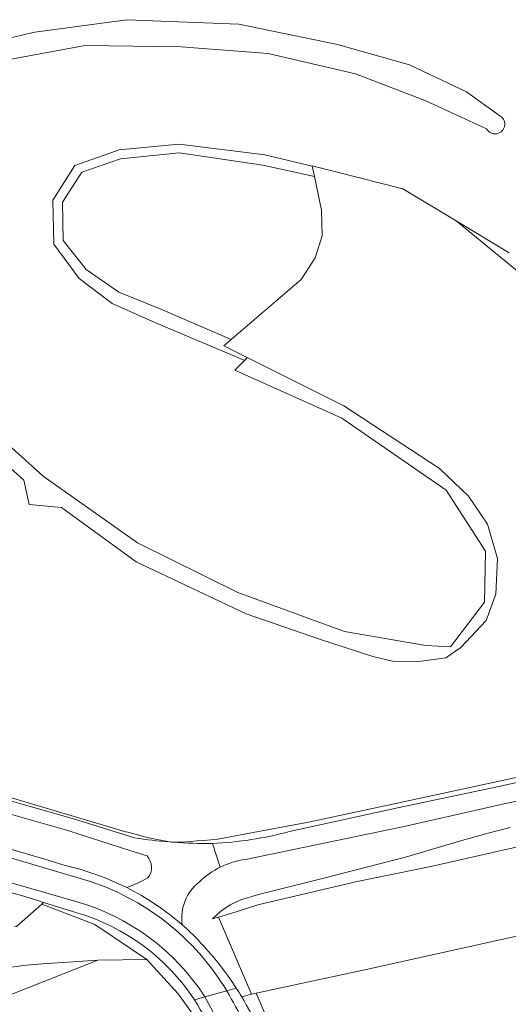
# Model space of a CAD drawing. Extents: x 184422 to 188298, y 343471 to 350189.
# Tile 296 of 513: x 186960 to 187026, y 347038 to 347170. Entities that reach past the tile are written whole.
import ezdxf

# ---------------------------------------------------------------- set-up
doc = ezdxf.new("R2010")
doc.units = 0
for name, color, linetype, lineweight in [('B-WA-GR-GRAS-GV', 252, 'Continuous', 13), ('B-WA-GR-GROENVOORZIENING-GV', 252, 'Continuous', 18), ('B-WA-GW-TALUD_KRUIN-G', 252, 'Continuous', 18), ('B-WA-IE-TERREINAFSCHEIDING_KUNSTMATIG_HEKWERK-G', 252, 'IE-TERREINAFSCHEIDING-KUNSTMATIG', 18), ('B-WA-OG-WATER_MEER-GV', 252, 'Continuous', 18), ('B-WA-OG-WATER_SLOOT-GV', 252, 'Continuous', 18), ('B-WA-OG-WEG-GV', 252, 'Continuous', 18), ('B-WA-VH-ONVERHARD-GV', 252, 'Continuous', 18), ('B-WA-VH-VERHARDING_ASFALT-GV', 252, 'Continuous', 18), ('B-WA-VH-VERHARDING_HALFVERHARDING_GRIND-GV', 252, 'Continuous', 18)]:
    doc.layers.add(name, color=color, linetype=linetype, lineweight=lineweight)
doc.linetypes.add('IE-TERREINAFSCHEIDING-KUNSTMATIG', pattern='A,4,[82,NLCS.SHX,S=0.75,R=90,X=0,Y=0],4,-2', length=10)

msp = doc.modelspace()

# ---------------------------------------------------------------- linework, layer by layer
at = {"layer": 'B-WA-GR-GRAS-GV', "flags": 128}
for points in [[(187031.059, 347133.225), (187018.577, 347143.405), (187011.433, 347147.704), (187002.611, 347149.959), (186999.232, 347150.823), (186999.242, 347150.774), (186999.526, 347149.404), (187000.472, 347144.848), (187000.563, 347141.386), (186999.651, 347138.47), (186997.736, 347135.555), (186988.319, 347127.464), (186987.341, 347126.625), (186990.506, 347125.043), (187003.471, 347118.566), (187016.359, 347110.119), (187020.235, 347106.417), (187022.799, 347102.629), (187024.167, 347098.015), (187023.939, 347093.231), (187022.628, 347089.699), (187019.208, 347086.054), (187017.214, 347084.687), (187013.566, 347084.174), (187010.032, 347084.231), (187007.41, 347084.858), (187000.342, 347087.136), (186990.367, 347090.611), (186975.582, 347097.565), (186965.523, 347104.887), (186961.157, 347105.284), (186960.468, 347108.561), (186953.352, 347114.941)], [(187031.059, 347133.225), (187018.577, 347143.405), (187011.433, 347147.704), (187002.611, 347149.959), (186999.232, 347150.823), (186999.242, 347150.774), (186999.526, 347149.404), (187000.472, 347144.848), (187000.563, 347141.386), (186999.651, 347138.47), (186997.736, 347135.555), (186988.319, 347127.464), (186987.341, 347126.625), (186990.506, 347125.043), (187003.471, 347118.566), (187016.359, 347110.119), (187020.235, 347106.417), (187022.799, 347102.629), (187024.167, 347098.015), (187023.939, 347093.231), (187022.628, 347089.699), (187019.208, 347086.054), (187017.214, 347084.687), (187013.566, 347084.174), (187010.032, 347084.231), (187007.41, 347084.858), (187000.342, 347087.136), (186990.367, 347090.611), (186975.582, 347097.565), (186965.523, 347104.887), (186961.157, 347105.284), (186960.468, 347108.561), (186953.352, 347114.941)], [(187031.059, 347133.225), (187018.577, 347143.405), (187011.433, 347147.704), (187002.611, 347149.959), (186999.232, 347150.823), (186999.242, 347150.774), (186999.526, 347149.404), (187000.472, 347144.848), (187000.563, 347141.386), (186999.651, 347138.47), (186997.736, 347135.555), (186988.319, 347127.464), (186987.341, 347126.625), (186990.506, 347125.043), (187003.471, 347118.566), (187016.359, 347110.119), (187020.235, 347106.417), (187022.799, 347102.629), (187024.167, 347098.015), (187023.939, 347093.231), (187022.628, 347089.699), (187019.208, 347086.054), (187017.214, 347084.687), (187013.566, 347084.174), (187010.032, 347084.231), (187007.41, 347084.858), (187000.342, 347087.136), (186990.367, 347090.611), (186975.582, 347097.565), (186965.523, 347104.887), (186961.157, 347105.284), (186960.468, 347108.561), (186953.352, 347114.941)], [(186945.608, 347069.735), (186963.44, 347064.467), (186974.178, 347061.29), (186974.432, 347061.221), (186977.239, 347060.46), (186980.051, 347059.932), (186980.261, 347059.893), (186980.575, 347059.893), (186981.886, 347059.893), (186983.773, 347060.062), (186984.658, 347060.141), (186986.533, 347060.309), (186989.869, 347060.928), (186998.948, 347062.614), (187016.706, 347066.427), (187051.273, 347073.915), (187079.345, 347079.962), (187089.874, 347082.23), (187093.213, 347082.978), (187121.262, 347089.263)], [(186945.608, 347069.735), (186963.44, 347064.467), (186974.178, 347061.29), (186974.432, 347061.221), (186977.239, 347060.46), (186980.051, 347059.932), (186980.261, 347059.893), (186980.575, 347059.893), (186981.886, 347059.893), (186983.773, 347060.062), (186984.658, 347060.141), (186986.533, 347060.309), (186989.869, 347060.928), (186998.948, 347062.614), (187016.706, 347066.427), (187051.273, 347073.915), (187079.345, 347079.962), (187089.874, 347082.23), (187093.213, 347082.978), (187121.262, 347089.263)], [(186945.608, 347069.735), (186963.44, 347064.467), (186974.178, 347061.29), (186974.432, 347061.221), (186977.239, 347060.46), (186980.051, 347059.932), (186980.261, 347059.893), (186980.575, 347059.893), (186981.886, 347059.893), (186983.773, 347060.062), (186984.658, 347060.141), (186986.533, 347060.309), (186989.869, 347060.928), (186998.948, 347062.614), (187016.706, 347066.427), (187051.273, 347073.915), (187079.345, 347079.962), (187089.874, 347082.23), (187093.213, 347082.978), (187121.262, 347089.263)], [(187121.423, 347079.982), (187096.992, 347074.733), (187076.858, 347070.167), (187058.284, 347066.313), (187044.125, 347063.134), (187031.422, 347060.32), (187015.175, 347056.613), (187005.293, 347054.605), (186994.053, 347051.961), (186991.947, 347051.451), (186989.018, 347050.55), (186986.615, 347049.831), (186991.063, 347039.486), (186991.698, 347039.621), (187006.497, 347042.773), (187051.184, 347052.684), (187075.475, 347057.705), (187076.342, 347057.885), (187075.97, 347059.605), (187075.689, 347060.864), (187167.924, 347081.479)], [(187121.423, 347079.982), (187096.992, 347074.733), (187076.858, 347070.167), (187058.284, 347066.313), (187044.125, 347063.134), (187031.422, 347060.32), (187015.175, 347056.613), (187005.293, 347054.605), (186994.053, 347051.961), (186991.947, 347051.451), (186989.018, 347050.55), (186986.615, 347049.831), (186991.063, 347039.486), (186991.698, 347039.621), (187006.497, 347042.773), (187051.184, 347052.684), (187075.475, 347057.705), (187076.342, 347057.885), (187075.97, 347059.605), (187075.689, 347060.864), (187167.924, 347081.479)], [(187121.423, 347079.982), (187096.992, 347074.733), (187076.858, 347070.167), (187058.284, 347066.313), (187044.125, 347063.134), (187031.422, 347060.32), (187015.175, 347056.613), (187005.293, 347054.605), (186994.053, 347051.961), (186991.947, 347051.451), (186989.018, 347050.55), (186986.615, 347049.831), (186991.063, 347039.486), (186991.698, 347039.621), (187006.497, 347042.773), (187051.184, 347052.684), (187075.475, 347057.705), (187076.342, 347057.885), (187075.97, 347059.605), (187075.689, 347060.864), (187167.924, 347081.479)], [(187025.861, 347061.851), (187022.733, 347061.058), (187018.736, 347059.95), (187014.974, 347058.807), (187011.77, 347057.897), (187008.128, 347056.93), (187000.806, 347055.054), (186992.027, 347052.87), (186989.66, 347052.132), (186988.207, 347051.461), (186987.075, 347050.709), (186986.47, 347050.168), (186985.832, 347049.597), (186986.615, 347049.831), (186989.018, 347050.55), (186991.947, 347051.451), (186994.053, 347051.961), (187005.293, 347054.605), (187015.175, 347056.613), (187031.422, 347060.32)], [(187025.861, 347061.851), (187022.733, 347061.058), (187018.736, 347059.95), (187014.974, 347058.807), (187011.77, 347057.897), (187008.128, 347056.93), (187000.806, 347055.054), (186992.027, 347052.87), (186989.66, 347052.132), (186988.207, 347051.461), (186987.075, 347050.709), (186986.47, 347050.168), (186985.832, 347049.597), (186986.615, 347049.831), (186989.018, 347050.55), (186991.947, 347051.451), (186994.053, 347051.961), (187005.293, 347054.605), (187015.175, 347056.613), (187031.422, 347060.32)], [(187025.861, 347061.851), (187022.733, 347061.058), (187018.736, 347059.95), (187014.974, 347058.807), (187011.77, 347057.897), (187008.128, 347056.93), (187000.806, 347055.054), (186992.027, 347052.87), (186989.66, 347052.132), (186988.207, 347051.461), (186987.075, 347050.709), (186986.47, 347050.168), (186985.832, 347049.597), (186986.615, 347049.831), (186989.018, 347050.55), (186991.947, 347051.451), (186994.053, 347051.961), (187005.293, 347054.605), (187015.175, 347056.613), (187031.422, 347060.32)], [(186955.533, 347038.152), (186970.43, 347044.025), (186962.988, 347043.56), (186960.8, 347043.371), (186958.37, 347043.055)], [(186955.533, 347038.152), (186970.43, 347044.025), (186962.988, 347043.56), (186960.8, 347043.371), (186958.37, 347043.055)], [(186955.533, 347038.152), (186970.43, 347044.025), (186962.988, 347043.56), (186960.8, 347043.371), (186958.37, 347043.055)]]:
    msp.add_lwpolyline(points, dxfattribs=at)
at = {"layer": 'B-WA-GR-GROENVOORZIENING-GV', "flags": 128}
for points in [[(187024.336, 347157.611), (187019.998, 347160.786), (187012.343, 347164.415), (187002.647, 347167.136), (186989.378, 347169.858), (186974.323, 347170.463), (186961.948, 347168.8), (186950.848, 347166.229), (186940.769, 347162.147)], [(187024.336, 347157.611), (187019.998, 347160.786), (187012.343, 347164.415), (187002.647, 347167.136), (186989.378, 347169.858), (186974.323, 347170.463), (186961.948, 347168.8), (186950.848, 347166.229), (186940.769, 347162.147)], [(187024.336, 347157.611), (187019.998, 347160.786), (187012.343, 347164.415), (187002.647, 347167.136), (186989.378, 347169.858), (186974.323, 347170.463), (186961.948, 347168.8), (186950.848, 347166.229), (186940.769, 347162.147)], [(186941.534, 347158.215), (186950.083, 347161.995), (186958.758, 347165.171), (186968.71, 347166.985), (186981.595, 347166.834), (186993.333, 347165.927), (187005.071, 347163.205), (187014.512, 347159.576), (187022.677, 347155.796)], [(186941.534, 347158.215), (186950.083, 347161.995), (186958.758, 347165.171), (186968.71, 347166.985), (186981.595, 347166.834), (186993.333, 347165.927), (187005.071, 347163.205), (187014.512, 347159.576), (187022.677, 347155.796)], [(186941.534, 347158.215), (186950.083, 347161.995), (186958.758, 347165.171), (186968.71, 347166.985), (186981.595, 347166.834), (186993.333, 347165.927), (187005.071, 347163.205), (187014.512, 347159.576), (187022.677, 347155.796)], [(186958.37, 347043.055), (186960.8, 347043.371), (186962.988, 347043.56), (186970.43, 347044.025), (186976.984, 347044.134), (186969.999, 347048.817), (186962.889, 347051.542), (186959.482, 347048.561)], [(186958.37, 347043.055), (186960.8, 347043.371), (186962.988, 347043.56), (186970.43, 347044.025), (186976.984, 347044.134), (186969.999, 347048.817), (186962.889, 347051.542), (186959.482, 347048.561)], [(186958.37, 347043.055), (186960.8, 347043.371), (186962.988, 347043.56), (186970.43, 347044.025), (186976.984, 347044.134), (186969.999, 347048.817), (186962.889, 347051.542), (186959.482, 347048.561)], [(186948.547, 347022.847), (186963.046, 347028.689), (186983.236, 347036.613), (186983.15, 347036.803), (186981.191, 347039.53), (186976.984, 347044.134), (186970.43, 347044.025), (186955.533, 347038.152)], [(186948.547, 347022.847), (186963.046, 347028.689), (186983.236, 347036.613), (186983.15, 347036.803), (186981.191, 347039.53), (186976.984, 347044.134), (186970.43, 347044.025), (186955.533, 347038.152)], [(186948.547, 347022.847), (186963.046, 347028.689), (186983.236, 347036.613), (186983.15, 347036.803), (186981.191, 347039.53), (186976.984, 347044.134), (186970.43, 347044.025), (186955.533, 347038.152)]]:
    msp.add_lwpolyline(points, dxfattribs=at)
at = {"layer": 'B-WA-GR-GROENVOORZIENING-GV'}
msp.add_lwpolyline([(187022.677, 347155.796, 1.4114977), (187024.336, 347157.611)], format="xyb", dxfattribs=at)
msp.add_lwpolyline([(187022.677, 347155.796, 1.4114977), (187024.336, 347157.611)], format="xyb", dxfattribs=at)
msp.add_lwpolyline([(187022.677, 347155.796, 1.4114977), (187024.336, 347157.611)], format="xyb", dxfattribs=at)
at = {"layer": 'B-WA-GR-GROENVOORZIENING-GV', "flags": 128}
for points in [[(186988.319, 347127.464), (186997.736, 347135.555), (186999.651, 347138.47), (187000.563, 347141.386), (187000.472, 347144.848), (186999.526, 347149.404), (186992.608, 347150.908), (186981.356, 347152.58), (186973.447, 347151.747), (186968.268, 347149.961), (186965.635, 347145.934), (186965.764, 347140.773), (186968.852, 347136.878), (186973.22, 347133.839), (186978.884, 347131.562)], [(186988.319, 347127.464), (186997.736, 347135.555), (186999.651, 347138.47), (187000.563, 347141.386), (187000.472, 347144.848), (186999.526, 347149.404), (186992.608, 347150.908), (186981.356, 347152.58), (186973.447, 347151.747), (186968.268, 347149.961), (186965.635, 347145.934), (186965.764, 347140.773), (186968.852, 347136.878), (186973.22, 347133.839), (186978.884, 347131.562)], [(186988.319, 347127.464), (186997.736, 347135.555), (186999.651, 347138.47), (187000.563, 347141.386), (187000.472, 347144.848), (186999.526, 347149.404), (186992.608, 347150.908), (186981.356, 347152.58), (186973.447, 347151.747), (186968.268, 347149.961), (186965.635, 347145.934), (186965.764, 347140.773), (186968.852, 347136.878), (186973.22, 347133.839), (186978.884, 347131.562)], [(186991.698, 347039.621), (186997.15, 347026.864), (187008.775, 346999.66), (187011.793, 346991.904), (187019.772, 346975.101), (187031.936, 346947.241), (187055.867, 346956.508), (187093.905, 346968.221), (187094.182, 346968.514), (187083.316, 347023.323), (187076.342, 347057.885), (187075.475, 347057.705), (187051.184, 347052.684), (187006.497, 347042.773)], [(186991.698, 347039.621), (186997.15, 347026.864), (187008.775, 346999.66), (187011.793, 346991.904), (187019.772, 346975.101), (187031.936, 346947.241), (187055.867, 346956.508), (187093.905, 346968.221), (187094.182, 346968.514), (187083.316, 347023.323), (187076.342, 347057.885), (187075.475, 347057.705), (187051.184, 347052.684), (187006.497, 347042.773)], [(186991.698, 347039.621), (186997.15, 347026.864), (187008.775, 346999.66), (187011.793, 346991.904), (187019.772, 346975.101), (187031.936, 346947.241), (187055.867, 346956.508), (187093.905, 346968.221), (187094.182, 346968.514), (187083.316, 347023.323), (187076.342, 347057.885), (187075.475, 347057.705), (187051.184, 347052.684), (187006.497, 347042.773)]]:
    msp.add_lwpolyline(points, close=True, dxfattribs=at)
at = {"layer": 'B-WA-GW-TALUD_KRUIN-G', "flags": 128}
msp.add_lwpolyline([(186986.615, 347049.831), (186989.018, 347050.55), (186991.947, 347051.451), (186994.053, 347051.961), (187005.293, 347054.605), (187015.175, 347056.613), (187031.422, 347060.32), (187044.125, 347063.134), (187058.284, 347066.313), (187076.858, 347070.167), (187096.992, 347074.733), (187121.423, 347079.982)], dxfattribs=at)
msp.add_lwpolyline([(186986.615, 347049.831), (186989.018, 347050.55), (186991.947, 347051.451), (186994.053, 347051.961), (187005.293, 347054.605), (187015.175, 347056.613), (187031.422, 347060.32), (187044.125, 347063.134), (187058.284, 347066.313), (187076.858, 347070.167), (187096.992, 347074.733), (187121.423, 347079.982)], dxfattribs=at)
msp.add_lwpolyline([(186986.615, 347049.831), (186989.018, 347050.55), (186991.947, 347051.451), (186994.053, 347051.961), (187005.293, 347054.605), (187015.175, 347056.613), (187031.422, 347060.32), (187044.125, 347063.134), (187058.284, 347066.313), (187076.858, 347070.167), (187096.992, 347074.733), (187121.423, 347079.982)], dxfattribs=at)
at = {"layer": 'B-WA-IE-TERREINAFSCHEIDING_KUNSTMATIG_HEKWERK-G', "flags": 128}
for points in [[(187006.497, 347042.773), (187051.184, 347052.684)], [(187006.497, 347042.773), (187051.184, 347052.684)], [(187006.497, 347042.773), (187051.184, 347052.684)], [(186991.063, 347039.486), (187006.497, 347042.773)], [(186991.063, 347039.486), (187006.497, 347042.773)], [(186991.063, 347039.486), (187006.497, 347042.773)]]:
    msp.add_lwpolyline(points, dxfattribs=at)
at = {"layer": 'B-WA-OG-WATER_MEER-GV', "flags": 128}
for points in [[(186940.769, 347162.147), (186950.848, 347166.229), (186961.948, 347168.8), (186974.323, 347170.463), (186989.378, 347169.858), (187002.647, 347167.136), (187012.343, 347164.415), (187019.998, 347160.786), (187024.336, 347157.611)], [(186940.769, 347162.147), (186950.848, 347166.229), (186961.948, 347168.8), (186974.323, 347170.463), (186989.378, 347169.858), (187002.647, 347167.136), (187012.343, 347164.415), (187019.998, 347160.786), (187024.336, 347157.611)], [(186940.769, 347162.147), (186950.848, 347166.229), (186961.948, 347168.8), (186974.323, 347170.463), (186989.378, 347169.858), (187002.647, 347167.136), (187012.343, 347164.415), (187019.998, 347160.786), (187024.336, 347157.611)], [(187022.677, 347155.796), (187014.512, 347159.576), (187005.071, 347163.205), (186993.333, 347165.927), (186981.595, 347166.834), (186968.71, 347166.985), (186958.758, 347165.171), (186950.083, 347161.995), (186941.534, 347158.215)], [(187022.677, 347155.796), (187014.512, 347159.576), (187005.071, 347163.205), (186993.333, 347165.927), (186981.595, 347166.834), (186968.71, 347166.985), (186958.758, 347165.171), (186950.083, 347161.995), (186941.534, 347158.215)], [(187022.677, 347155.796), (187014.512, 347159.576), (187005.071, 347163.205), (186993.333, 347165.927), (186981.595, 347166.834), (186968.71, 347166.985), (186958.758, 347165.171), (186950.083, 347161.995), (186941.534, 347158.215)], [(186950.771, 347120.167), (186963.036, 347109.098), (186975.74, 347100.119), (186989.245, 347093.455), (187003.566, 347088.212), (187014.499, 347086.329), (187017.848, 347086.143), (187022.414, 347092.141), (187022.546, 347099.02), (187017.254, 347107.222), (187003.231, 347116.88), (186988.811, 347123.362), (186990.112, 347124.652), (186989.25, 347125.046), (186978.09, 347129.761), (186972.353, 347132.313), (186967.908, 347135.686), (186964.479, 347140.279), (186964.351, 347146.213), (186967.331, 347150.861), (186973.257, 347152.976), (186981.366, 347153.732), (186992.874, 347152.314), (186999.242, 347150.774), (186999.232, 347150.823), (187002.611, 347149.959), (187011.433, 347147.704), (187018.577, 347143.405), (187025.721, 347139.105)], [(186950.771, 347120.167), (186963.036, 347109.098), (186975.74, 347100.119), (186989.245, 347093.455), (187003.566, 347088.212), (187014.499, 347086.329), (187017.848, 347086.143), (187022.414, 347092.141), (187022.546, 347099.02), (187017.254, 347107.222), (187003.231, 347116.88), (186988.811, 347123.362), (186990.112, 347124.652), (186989.25, 347125.046), (186978.09, 347129.761), (186972.353, 347132.313), (186967.908, 347135.686), (186964.479, 347140.279), (186964.351, 347146.213), (186967.331, 347150.861), (186973.257, 347152.976), (186981.366, 347153.732), (186992.874, 347152.314), (186999.242, 347150.774), (186999.232, 347150.823), (187002.611, 347149.959), (187011.433, 347147.704), (187018.577, 347143.405), (187025.721, 347139.105)], [(186950.771, 347120.167), (186963.036, 347109.098), (186975.74, 347100.119), (186989.245, 347093.455), (187003.566, 347088.212), (187014.499, 347086.329), (187017.848, 347086.143), (187022.414, 347092.141), (187022.546, 347099.02), (187017.254, 347107.222), (187003.231, 347116.88), (186988.811, 347123.362), (186990.112, 347124.652), (186989.25, 347125.046), (186978.09, 347129.761), (186972.353, 347132.313), (186967.908, 347135.686), (186964.479, 347140.279), (186964.351, 347146.213), (186967.331, 347150.861), (186973.257, 347152.976), (186981.366, 347153.732), (186992.874, 347152.314), (186999.242, 347150.774), (186999.232, 347150.823), (187002.611, 347149.959), (187011.433, 347147.704), (187018.577, 347143.405), (187025.721, 347139.105)]]:
    msp.add_lwpolyline(points, dxfattribs=at)
at = {"layer": 'B-WA-OG-WATER_MEER-GV'}
msp.add_lwpolyline([(187024.336, 347157.611, -1.4114977), (187022.677, 347155.796)], format="xyb", dxfattribs=at)
msp.add_lwpolyline([(187024.336, 347157.611, -1.4114977), (187022.677, 347155.796)], format="xyb", dxfattribs=at)
msp.add_lwpolyline([(187024.336, 347157.611, -1.4114977), (187022.677, 347155.796)], format="xyb", dxfattribs=at)
at = {"layer": 'B-WA-OG-WATER_SLOOT-GV', "flags": 128}
msp.add_lwpolyline([(186990.112, 347124.652), (186990.506, 347125.043), (186987.341, 347126.625), (186988.319, 347127.464), (186978.884, 347131.562), (186973.22, 347133.839), (186968.852, 347136.878), (186965.764, 347140.773), (186965.635, 347145.934), (186968.268, 347149.961), (186973.447, 347151.747), (186981.356, 347152.58), (186992.608, 347150.908), (186999.526, 347149.404), (186999.242, 347150.774), (186992.874, 347152.314), (186981.366, 347153.732), (186973.257, 347152.976), (186967.331, 347150.861), (186964.351, 347146.213), (186964.479, 347140.279), (186967.908, 347135.686), (186972.353, 347132.313), (186978.09, 347129.761), (186989.25, 347125.046)], close=True, dxfattribs=at)
msp.add_lwpolyline([(186990.112, 347124.652), (186990.506, 347125.043), (186987.341, 347126.625), (186988.319, 347127.464), (186978.884, 347131.562), (186973.22, 347133.839), (186968.852, 347136.878), (186965.764, 347140.773), (186965.635, 347145.934), (186968.268, 347149.961), (186973.447, 347151.747), (186981.356, 347152.58), (186992.608, 347150.908), (186999.526, 347149.404), (186999.242, 347150.774), (186992.874, 347152.314), (186981.366, 347153.732), (186973.257, 347152.976), (186967.331, 347150.861), (186964.351, 347146.213), (186964.479, 347140.279), (186967.908, 347135.686), (186972.353, 347132.313), (186978.09, 347129.761), (186989.25, 347125.046)], close=True, dxfattribs=at)
msp.add_lwpolyline([(186990.112, 347124.652), (186990.506, 347125.043), (186987.341, 347126.625), (186988.319, 347127.464), (186978.884, 347131.562), (186973.22, 347133.839), (186968.852, 347136.878), (186965.764, 347140.773), (186965.635, 347145.934), (186968.268, 347149.961), (186973.447, 347151.747), (186981.356, 347152.58), (186992.608, 347150.908), (186999.526, 347149.404), (186999.242, 347150.774), (186992.874, 347152.314), (186981.366, 347153.732), (186973.257, 347152.976), (186967.331, 347150.861), (186964.351, 347146.213), (186964.479, 347140.279), (186967.908, 347135.686), (186972.353, 347132.313), (186978.09, 347129.761), (186989.25, 347125.046)], close=True, dxfattribs=at)
for points in [[(187025.721, 347139.105), (187018.577, 347143.405), (187031.059, 347133.225)], [(187025.721, 347139.105), (187018.577, 347143.405), (187031.059, 347133.225)], [(187025.721, 347139.105), (187018.577, 347143.405), (187031.059, 347133.225)], [(186953.352, 347114.941), (186960.468, 347108.561), (186961.157, 347105.284), (186965.523, 347104.887), (186975.582, 347097.565), (186990.367, 347090.611), (187000.342, 347087.136), (187007.41, 347084.858), (187010.032, 347084.231), (187013.566, 347084.174), (187017.214, 347084.687), (187019.208, 347086.054), (187022.628, 347089.699), (187023.939, 347093.231), (187024.167, 347098.015), (187022.799, 347102.629), (187020.235, 347106.417), (187016.359, 347110.119), (187003.471, 347118.566), (186990.506, 347125.043), (186990.112, 347124.652), (186988.811, 347123.362), (187003.231, 347116.88), (187017.254, 347107.222), (187022.546, 347099.02), (187022.414, 347092.141), (187017.848, 347086.143), (187014.499, 347086.329), (187003.566, 347088.212), (186989.245, 347093.455), (186975.74, 347100.119), (186963.036, 347109.098), (186950.771, 347120.167)], [(186953.352, 347114.941), (186960.468, 347108.561), (186961.157, 347105.284), (186965.523, 347104.887), (186975.582, 347097.565), (186990.367, 347090.611), (187000.342, 347087.136), (187007.41, 347084.858), (187010.032, 347084.231), (187013.566, 347084.174), (187017.214, 347084.687), (187019.208, 347086.054), (187022.628, 347089.699), (187023.939, 347093.231), (187024.167, 347098.015), (187022.799, 347102.629), (187020.235, 347106.417), (187016.359, 347110.119), (187003.471, 347118.566), (186990.506, 347125.043), (186990.112, 347124.652), (186988.811, 347123.362), (187003.231, 347116.88), (187017.254, 347107.222), (187022.546, 347099.02), (187022.414, 347092.141), (187017.848, 347086.143), (187014.499, 347086.329), (187003.566, 347088.212), (186989.245, 347093.455), (186975.74, 347100.119), (186963.036, 347109.098), (186950.771, 347120.167)], [(186953.352, 347114.941), (186960.468, 347108.561), (186961.157, 347105.284), (186965.523, 347104.887), (186975.582, 347097.565), (186990.367, 347090.611), (187000.342, 347087.136), (187007.41, 347084.858), (187010.032, 347084.231), (187013.566, 347084.174), (187017.214, 347084.687), (187019.208, 347086.054), (187022.628, 347089.699), (187023.939, 347093.231), (187024.167, 347098.015), (187022.799, 347102.629), (187020.235, 347106.417), (187016.359, 347110.119), (187003.471, 347118.566), (186990.506, 347125.043), (186990.112, 347124.652), (186988.811, 347123.362), (187003.231, 347116.88), (187017.254, 347107.222), (187022.546, 347099.02), (187022.414, 347092.141), (187017.848, 347086.143), (187014.499, 347086.329), (187003.566, 347088.212), (186989.245, 347093.455), (186975.74, 347100.119), (186963.036, 347109.098), (186950.771, 347120.167)]]:
    msp.add_lwpolyline(points, dxfattribs=at)
at = {"layer": 'B-WA-OG-WEG-GV', "flags": 128}
for points in [[(186685.376, 347115.628), (186700.926, 347109.672), (186716.963, 347104.439), (186732.503, 347100.024), (186732.554, 347100.012), (186737.632, 347098.785), (186748.921, 347096.059), (186764.779, 347092.943), (186780.51, 347090.448), (186795.598, 347088.65), (186843.27, 347083.511), (186901.504, 347077.153), (186915.923, 347074.956), (186926.111, 347073.171), (186951.693, 347067.421), (186967.003, 347063.079), (186975.36, 347060.47)], [(186685.376, 347115.628), (186700.926, 347109.672), (186716.963, 347104.439), (186732.503, 347100.024), (186732.554, 347100.012), (186737.632, 347098.785), (186748.921, 347096.059), (186764.779, 347092.943), (186780.51, 347090.448), (186795.598, 347088.65), (186843.27, 347083.511), (186901.504, 347077.153), (186915.923, 347074.956), (186926.111, 347073.171), (186951.693, 347067.421), (186967.003, 347063.079), (186975.36, 347060.47)], [(186685.376, 347115.628), (186700.926, 347109.672), (186716.963, 347104.439), (186732.503, 347100.024), (186732.554, 347100.012), (186737.632, 347098.785), (186748.921, 347096.059), (186764.779, 347092.943), (186780.51, 347090.448), (186795.598, 347088.65), (186843.27, 347083.511), (186901.504, 347077.153), (186915.923, 347074.956), (186926.111, 347073.171), (186951.693, 347067.421), (186967.003, 347063.079), (186975.36, 347060.47)], [(186980.051, 347059.932), (186977.239, 347060.46), (186974.432, 347061.221), (186974.178, 347061.29), (186963.44, 347064.467), (186945.608, 347069.735), (186926.211, 347074.153), (186916.132, 347075.962), (186901.701, 347078.231), (186843.33, 347084.42), (186795.649, 347089.671), (186780.688, 347091.453), (186764.836, 347093.952), (186749.113, 347096.952), (186737.887, 347099.78), (186732.816, 347101.057), (186732.732, 347101.078), (186717.169, 347105.255), (186701.248, 347110.651), (186685.772, 347116.615)], [(186980.051, 347059.932), (186977.239, 347060.46), (186974.432, 347061.221), (186974.178, 347061.29), (186963.44, 347064.467), (186945.608, 347069.735), (186926.211, 347074.153), (186916.132, 347075.962), (186901.701, 347078.231), (186843.33, 347084.42), (186795.649, 347089.671), (186780.688, 347091.453), (186764.836, 347093.952), (186749.113, 347096.952), (186737.887, 347099.78), (186732.816, 347101.057), (186732.732, 347101.078), (186717.169, 347105.255), (186701.248, 347110.651), (186685.772, 347116.615)], [(186980.051, 347059.932), (186977.239, 347060.46), (186974.432, 347061.221), (186974.178, 347061.29), (186963.44, 347064.467), (186945.608, 347069.735), (186926.211, 347074.153), (186916.132, 347075.962), (186901.701, 347078.231), (186843.33, 347084.42), (186795.649, 347089.671), (186780.688, 347091.453), (186764.836, 347093.952), (186749.113, 347096.952), (186737.887, 347099.78), (186732.816, 347101.057), (186732.732, 347101.078), (186717.169, 347105.255), (186701.248, 347110.651), (186685.772, 347116.615)], [(186977.035, 347058.042), (186974.845, 347058.747), (186966.519, 347061.43), (186951.103, 347065.794), (186925.722, 347071.521), (186915.694, 347073.356), (186901.254, 347075.466), (186843.132, 347081.854), (186795.339, 347086.983), (186780.352, 347088.834), (186764.356, 347091.304), (186748.546, 347094.413), (186732.062, 347098.415), (186716.562, 347102.799), (186700.42, 347108.092), (186684.782, 347114.035)], [(186977.035, 347058.042), (186974.845, 347058.747), (186966.519, 347061.43), (186951.103, 347065.794), (186925.722, 347071.521), (186915.694, 347073.356), (186901.254, 347075.466), (186843.132, 347081.854), (186795.339, 347086.983), (186780.352, 347088.834), (186764.356, 347091.304), (186748.546, 347094.413), (186732.062, 347098.415), (186716.562, 347102.799), (186700.42, 347108.092), (186684.782, 347114.035)], [(186977.035, 347058.042), (186974.845, 347058.747), (186966.519, 347061.43), (186951.103, 347065.794), (186925.722, 347071.521), (186915.694, 347073.356), (186901.254, 347075.466), (186843.132, 347081.854), (186795.339, 347086.983), (186780.352, 347088.834), (186764.356, 347091.304), (186748.546, 347094.413), (186732.062, 347098.415), (186716.562, 347102.799), (186700.42, 347108.092), (186684.782, 347114.035)], [(187209.385, 347109.44), (187215.119, 347110.785), (187214.937, 347111.562), (187207.075, 347109.466), (187204.866, 347107.598), (187204.581, 347107.313), (187204.511, 347107.298), (187198.769, 347106.042), (187195.865, 347105.407), (187184.462, 347102.986), (187152.414, 347096.181), (187121.262, 347089.263), (187093.213, 347082.978), (187089.874, 347082.23), (187079.345, 347079.962), (187051.273, 347073.915), (187016.706, 347066.427), (186998.948, 347062.614), (186989.869, 347060.928), (186986.533, 347060.309), (186984.658, 347060.141), (186983.773, 347060.062), (186981.886, 347059.893), (186980.575, 347059.893)], [(187209.385, 347109.44), (187215.119, 347110.785), (187214.937, 347111.562), (187207.075, 347109.466), (187204.866, 347107.598), (187204.581, 347107.313), (187204.511, 347107.298), (187198.769, 347106.042), (187195.865, 347105.407), (187184.462, 347102.986), (187152.414, 347096.181), (187121.262, 347089.263), (187093.213, 347082.978), (187089.874, 347082.23), (187079.345, 347079.962), (187051.273, 347073.915), (187016.706, 347066.427), (186998.948, 347062.614), (186989.869, 347060.928), (186986.533, 347060.309), (186984.658, 347060.141), (186983.773, 347060.062), (186981.886, 347059.893), (186980.575, 347059.893)], [(187209.385, 347109.44), (187215.119, 347110.785), (187214.937, 347111.562), (187207.075, 347109.466), (187204.866, 347107.598), (187204.581, 347107.313), (187204.511, 347107.298), (187198.769, 347106.042), (187195.865, 347105.407), (187184.462, 347102.986), (187152.414, 347096.181), (187121.262, 347089.263), (187093.213, 347082.978), (187089.874, 347082.23), (187079.345, 347079.962), (187051.273, 347073.915), (187016.706, 347066.427), (186998.948, 347062.614), (186989.869, 347060.928), (186986.533, 347060.309), (186984.658, 347060.141), (186983.773, 347060.062), (186981.886, 347059.893), (186980.575, 347059.893)], [(186996.185, 347061.341), (187010.913, 347064.543), (187023.491, 347067.21), (187205.921, 347106.951)], [(186996.185, 347061.341), (187010.913, 347064.543), (187023.491, 347067.21), (187205.921, 347106.951)], [(186996.185, 347061.341), (187010.913, 347064.543), (187023.491, 347067.21), (187205.921, 347106.951)], [(187213.015, 347105.857), (187165.761, 347095.594), (187024.231, 347064.855), (187011.586, 347061.983), (186990.251, 347057.576)], [(187213.015, 347105.857), (187165.761, 347095.594), (187024.231, 347064.855), (187011.586, 347061.983), (186990.251, 347057.576)], [(187213.015, 347105.857), (187165.761, 347095.594), (187024.231, 347064.855), (187011.586, 347061.983), (186990.251, 347057.576)], [(186989.76, 347039.091), (186991.063, 347039.486), (186986.615, 347049.831), (186985.832, 347049.597), (186986.47, 347050.168), (186987.075, 347050.709), (186988.207, 347051.461), (186989.66, 347052.132), (186992.027, 347052.87), (187000.806, 347055.054), (187008.128, 347056.93), (187011.77, 347057.897), (187014.974, 347058.807), (187018.736, 347059.95), (187022.733, 347061.058), (187025.861, 347061.851)], [(186989.76, 347039.091), (186991.063, 347039.486), (186986.615, 347049.831), (186985.832, 347049.597), (186986.47, 347050.168), (186987.075, 347050.709), (186988.207, 347051.461), (186989.66, 347052.132), (186992.027, 347052.87), (187000.806, 347055.054), (187008.128, 347056.93), (187011.77, 347057.897), (187014.974, 347058.807), (187018.736, 347059.95), (187022.733, 347061.058), (187025.861, 347061.851)], [(186989.76, 347039.091), (186991.063, 347039.486), (186986.615, 347049.831), (186985.832, 347049.597), (186986.47, 347050.168), (186987.075, 347050.709), (186988.207, 347051.461), (186989.66, 347052.132), (186992.027, 347052.87), (187000.806, 347055.054), (187008.128, 347056.93), (187011.77, 347057.897), (187014.974, 347058.807), (187018.736, 347059.95), (187022.733, 347061.058), (187025.861, 347061.851)], [(186959.215, 347048.627), (186959.482, 347048.561), (186962.889, 347051.542), (186963.113, 347051.802), (186962.189, 347052.09)], [(186959.215, 347048.627), (186959.482, 347048.561), (186962.889, 347051.542), (186963.113, 347051.802), (186962.189, 347052.09)], [(186959.215, 347048.627), (186959.482, 347048.561), (186962.889, 347051.542), (186963.113, 347051.802), (186962.189, 347052.09)], [(186967.606, 347050.404), (186963.113, 347051.802), (186962.889, 347051.542), (186969.999, 347048.817), (186976.984, 347044.134), (186981.191, 347039.53), (186983.15, 347036.803), (186983.236, 347036.613), (187016.345, 346963.223), (187019.012, 346957.311), (187019.296, 346956.681), (187020.631, 346953.534), (187032.17, 346926.326), (187033.028, 346926.416)], [(186967.606, 347050.404), (186963.113, 347051.802), (186962.889, 347051.542), (186969.999, 347048.817), (186976.984, 347044.134), (186981.191, 347039.53), (186983.15, 347036.803), (186983.236, 347036.613), (187016.345, 346963.223), (187019.012, 346957.311), (187019.296, 346956.681), (187020.631, 346953.534), (187032.17, 346926.326), (187033.028, 346926.416)], [(186967.606, 347050.404), (186963.113, 347051.802), (186962.889, 347051.542), (186969.999, 347048.817), (186976.984, 347044.134), (186981.191, 347039.53), (186983.15, 347036.803), (186983.236, 347036.613), (187016.345, 346963.223), (187019.012, 346957.311), (187019.296, 346956.681), (187020.631, 346953.534), (187032.17, 346926.326), (187033.028, 346926.416)], [(187031.104, 346946.919), (187031.936, 346947.241), (187019.772, 346975.101), (187011.793, 346991.904), (187008.775, 346999.66), (186997.15, 347026.864), (186991.698, 347039.621), (186991.063, 347039.486), (186989.76, 347039.091)], [(187031.104, 346946.919), (187031.936, 346947.241), (187019.772, 346975.101), (187011.793, 346991.904), (187008.775, 346999.66), (186997.15, 347026.864), (186991.698, 347039.621), (186991.063, 347039.486), (186989.76, 347039.091)], [(187031.104, 346946.919), (187031.936, 346947.241), (187019.772, 346975.101), (187011.793, 346991.904), (187008.775, 346999.66), (186997.15, 347026.864), (186991.698, 347039.621), (186991.063, 347039.486), (186989.76, 347039.091)]]:
    msp.add_lwpolyline(points, dxfattribs=at)
at = {"layer": 'B-WA-OG-WEG-GV'}
for points in [[(186942.782, 347063.132, -0.0171798), (186966.014, 347056.755)], [(186942.782, 347063.132, -0.0171798), (186966.014, 347056.755)], [(186942.782, 347063.132, -0.0171798), (186966.014, 347056.755)], [(186985.819, 347059.725, 0.0565111), (186996.185, 347061.341)], [(186985.819, 347059.725, 0.0565111), (186996.185, 347061.341)], [(186985.819, 347059.725, 0.0565111), (186996.185, 347061.341)], [(186975.36, 347060.47, 0.0174705), (186980.051, 347059.932)], [(186975.36, 347060.47, 0.0174705), (186980.051, 347059.932)], [(186975.36, 347060.47, 0.0174705), (186980.051, 347059.932)], [(186980.575, 347059.893, 0.0194553), (186985.819, 347059.725)], [(186980.575, 347059.893, 0.0194553), (186985.819, 347059.725)], [(186980.575, 347059.893, 0.0194553), (186985.819, 347059.725)], [(186977.144, 347055.085, 0.3642118), (186977.035, 347058.042)], [(186977.144, 347055.085, 0.3642118), (186977.035, 347058.042)], [(186977.144, 347055.085, 0.3642118), (186977.035, 347058.042)], [(186990.251, 347057.576, 0.0791029), (186986.877, 347056.535)], [(186990.251, 347057.576, 0.0791029), (186986.877, 347056.535)], [(186990.251, 347057.576, 0.0791029), (186986.877, 347056.535)], [(186962.189, 347052.09, 0.0110352), (186945.614, 347056.741)], [(186962.189, 347052.09, 0.0110352), (186945.614, 347056.741)], [(186962.189, 347052.09, 0.0110352), (186945.614, 347056.741)], [(186966.014, 347056.755, -0.0606159), (186974.291, 347053.789)], [(186966.014, 347056.755, -0.0606159), (186974.291, 347053.789)], [(186966.014, 347056.755, -0.0606159), (186974.291, 347053.789)], [(186986.877, 347056.535, 0.0765653), (186984.078, 347054.576)], [(186986.877, 347056.535, 0.0765653), (186984.078, 347054.576)], [(186986.877, 347056.535, 0.0765653), (186984.078, 347054.576)], [(186974.291, 347053.789, 0.0287088), (186977.144, 347055.085)], [(186974.291, 347053.789, 0.0287088), (186977.144, 347055.085)], [(186974.291, 347053.789, 0.0287088), (186977.144, 347055.085)], [(186984.078, 347054.576, 0.2703791), (186981.767, 347048.795)], [(186984.078, 347054.576, 0.2703791), (186981.767, 347048.795)], [(186984.078, 347054.576, 0.2703791), (186981.767, 347048.795)], [(186983.398, 347038.715, 0.1760881), (186967.606, 347050.404)], [(186983.398, 347038.715, 0.1760881), (186967.606, 347050.404)], [(186983.398, 347038.715, 0.1760881), (186967.606, 347050.404)], [(186981.767, 347048.795, -0.0666059), (186989.031, 347040.265)], [(186981.767, 347048.795, -0.0666059), (186989.031, 347040.265)], [(186981.767, 347048.795, -0.0666059), (186989.031, 347040.265)], [(186989.031, 347040.265, -0.0078231), (186989.76, 347039.091)], [(186989.031, 347040.265, -0.0078231), (186989.76, 347039.091)], [(186989.031, 347040.265, -0.0078231), (186989.76, 347039.091)], [(186988.806, 347027.678, 0.0437008), (186983.398, 347038.715)], [(186988.806, 347027.678, 0.0437008), (186983.398, 347038.715)], [(186988.806, 347027.678, 0.0437008), (186983.398, 347038.715)], [(186989.76, 347039.091, -0.0584422), (186993.794, 347030.123)], [(186989.76, 347039.091, -0.0584422), (186993.794, 347030.123)], [(186989.76, 347039.091, -0.0584422), (186993.794, 347030.123)]]:
    msp.add_lwpolyline(points, format="xyb", dxfattribs=at)
at = {"layer": 'B-WA-VH-ONVERHARD-GV', "flags": 128}
for points in [[(186975.36, 347060.47), (186967.003, 347063.079), (186951.693, 347067.421), (186926.111, 347073.171), (186915.923, 347074.956), (186901.504, 347077.153), (186843.27, 347083.511), (186795.598, 347088.65), (186780.51, 347090.448), (186764.779, 347092.943), (186748.921, 347096.059), (186737.632, 347098.785), (186732.554, 347100.012), (186732.503, 347100.024), (186716.963, 347104.439), (186700.926, 347109.672), (186685.376, 347115.628)], [(186975.36, 347060.47), (186967.003, 347063.079), (186951.693, 347067.421), (186926.111, 347073.171), (186915.923, 347074.956), (186901.504, 347077.153), (186843.27, 347083.511), (186795.598, 347088.65), (186780.51, 347090.448), (186764.779, 347092.943), (186748.921, 347096.059), (186737.632, 347098.785), (186732.554, 347100.012), (186732.503, 347100.024), (186716.963, 347104.439), (186700.926, 347109.672), (186685.376, 347115.628)], [(186975.36, 347060.47), (186967.003, 347063.079), (186951.693, 347067.421), (186926.111, 347073.171), (186915.923, 347074.956), (186901.504, 347077.153), (186843.27, 347083.511), (186795.598, 347088.65), (186780.51, 347090.448), (186764.779, 347092.943), (186748.921, 347096.059), (186737.632, 347098.785), (186732.554, 347100.012), (186732.503, 347100.024), (186716.963, 347104.439), (186700.926, 347109.672), (186685.376, 347115.628)], [(186684.782, 347114.035), (186700.42, 347108.092), (186716.562, 347102.799), (186732.062, 347098.415), (186748.546, 347094.413), (186764.356, 347091.304), (186780.352, 347088.834), (186795.339, 347086.983), (186843.132, 347081.854), (186901.254, 347075.466), (186915.694, 347073.356), (186925.722, 347071.521), (186951.103, 347065.794), (186966.519, 347061.43), (186974.845, 347058.747), (186977.035, 347058.042)], [(186684.782, 347114.035), (186700.42, 347108.092), (186716.562, 347102.799), (186732.062, 347098.415), (186748.546, 347094.413), (186764.356, 347091.304), (186780.352, 347088.834), (186795.339, 347086.983), (186843.132, 347081.854), (186901.254, 347075.466), (186915.694, 347073.356), (186925.722, 347071.521), (186951.103, 347065.794), (186966.519, 347061.43), (186974.845, 347058.747), (186977.035, 347058.042)], [(186684.782, 347114.035), (186700.42, 347108.092), (186716.562, 347102.799), (186732.062, 347098.415), (186748.546, 347094.413), (186764.356, 347091.304), (186780.352, 347088.834), (186795.339, 347086.983), (186843.132, 347081.854), (186901.254, 347075.466), (186915.694, 347073.356), (186925.722, 347071.521), (186951.103, 347065.794), (186966.519, 347061.43), (186974.845, 347058.747), (186977.035, 347058.042)], [(186980.575, 347059.893), (186980.261, 347059.893), (186980.051, 347059.932)], [(186980.575, 347059.893), (186980.261, 347059.893), (186980.051, 347059.932)], [(186980.575, 347059.893), (186980.261, 347059.893), (186980.051, 347059.932)], [(186986.877, 347056.535), (186985.819, 347059.725)], [(186986.877, 347056.535), (186985.819, 347059.725)], [(186986.877, 347056.535), (186985.819, 347059.725)]]:
    msp.add_lwpolyline(points, dxfattribs=at)
at = {"layer": 'B-WA-VH-ONVERHARD-GV'}
for points in [[(186980.051, 347059.932, -0.0174705), (186975.36, 347060.47)], [(186980.051, 347059.932, -0.0174705), (186975.36, 347060.47)], [(186980.051, 347059.932, -0.0174705), (186975.36, 347060.47)], [(186985.819, 347059.725, -0.0194553), (186980.575, 347059.893)], [(186985.819, 347059.725, -0.0194553), (186980.575, 347059.893)], [(186985.819, 347059.725, -0.0194553), (186980.575, 347059.893)], [(186977.035, 347058.042, -0.3642118), (186977.144, 347055.085)], [(186977.035, 347058.042, -0.3642118), (186977.144, 347055.085)], [(186977.035, 347058.042, -0.3642118), (186977.144, 347055.085)], [(186984.078, 347054.576, -0.0765653), (186986.877, 347056.535)], [(186984.078, 347054.576, -0.0765653), (186986.877, 347056.535)], [(186984.078, 347054.576, -0.0765653), (186986.877, 347056.535)], [(186977.144, 347055.085, -0.0287088), (186974.291, 347053.789)], [(186977.144, 347055.085, -0.0287088), (186974.291, 347053.789)], [(186977.144, 347055.085, -0.0287088), (186974.291, 347053.789)], [(186981.767, 347048.795, -0.2703791), (186984.078, 347054.576)], [(186981.767, 347048.795, -0.2703791), (186984.078, 347054.576)], [(186981.767, 347048.795, -0.2703791), (186984.078, 347054.576)], [(186974.291, 347053.789, -0.0619446), (186981.767, 347048.795)], [(186974.291, 347053.789, -0.0619446), (186981.767, 347048.795)], [(186974.291, 347053.789, -0.0619446), (186981.767, 347048.795)]]:
    msp.add_lwpolyline(points, format="xyb", dxfattribs=at)
at = {"layer": 'B-WA-VH-VERHARDING_ASFALT-GV', "flags": 128}
for points in [[(186968.671, 347054.827), (186959.099, 347057.677), (186947.486, 347060.795), (186935.782, 347063.645), (186927.072, 347065.419), (186917.228, 347067.247), (186899.944, 347069.72), (186886.47, 347071.279), (186870.048, 347073.053), (186847.774, 347075.419), (186788.709, 347081.817), (186776.642, 347083.322)], [(186776.642, 347083.322), (186788.709, 347081.817), (186847.774, 347075.419), (186870.048, 347073.053), (186886.47, 347071.279), (186899.944, 347069.72), (186917.228, 347067.247), (186927.072, 347065.419), (186935.782, 347063.645), (186947.486, 347060.795), (186959.099, 347057.677), (186968.671, 347054.827)], [(186968.671, 347054.827), (186959.099, 347057.677), (186947.486, 347060.795), (186935.782, 347063.645), (186927.072, 347065.419), (186917.228, 347067.247), (186899.944, 347069.72), (186886.47, 347071.279), (186870.048, 347073.053), (186847.774, 347075.419), (186788.709, 347081.817), (186776.642, 347083.322)], [(186776.642, 347083.322), (186788.709, 347081.817), (186847.774, 347075.419), (186870.048, 347073.053), (186886.47, 347071.279), (186899.944, 347069.72), (186917.228, 347067.247), (186927.072, 347065.419), (186935.782, 347063.645), (186947.486, 347060.795), (186959.099, 347057.677), (186968.671, 347054.827)], [(186968.671, 347054.827), (186959.099, 347057.677), (186947.486, 347060.795), (186935.782, 347063.645), (186927.072, 347065.419), (186917.228, 347067.247), (186899.944, 347069.72), (186886.47, 347071.279), (186870.048, 347073.053), (186847.774, 347075.419), (186788.709, 347081.817), (186776.642, 347083.322)], [(186776.642, 347083.322), (186788.709, 347081.817), (186847.774, 347075.419), (186870.048, 347073.053), (186886.47, 347071.279), (186899.944, 347069.72), (186917.228, 347067.247), (186927.072, 347065.419), (186935.782, 347063.645), (186947.486, 347060.795), (186959.099, 347057.677), (186968.671, 347054.827)], [(186777.141, 347080.096), (186788.709, 347078.698), (186846.096, 347072.408), (186853.944, 347071.602), (186876.082, 347069.236), (186900.851, 347066.494), (186916.956, 347064.075), (186927.843, 347062.085), (186936.054, 347060.204), (186943.267, 347058.645), (186955.289, 347055.419), (186967.447, 347051.924)], [(186967.447, 347051.924), (186955.289, 347055.419), (186943.267, 347058.645), (186936.054, 347060.204), (186927.843, 347062.085), (186916.956, 347064.075), (186900.851, 347066.494), (186876.082, 347069.236), (186853.944, 347071.602), (186846.096, 347072.408), (186788.709, 347078.698), (186777.141, 347080.096)], [(186777.141, 347080.096), (186788.709, 347078.698), (186846.096, 347072.408), (186853.944, 347071.602), (186876.082, 347069.236), (186900.851, 347066.494), (186916.956, 347064.075), (186927.843, 347062.085), (186936.054, 347060.204), (186943.267, 347058.645), (186955.289, 347055.419), (186967.447, 347051.924)], [(186967.447, 347051.924), (186955.289, 347055.419), (186943.267, 347058.645), (186936.054, 347060.204), (186927.843, 347062.085), (186916.956, 347064.075), (186900.851, 347066.494), (186876.082, 347069.236), (186853.944, 347071.602), (186846.096, 347072.408), (186788.709, 347078.698), (186777.141, 347080.096)], [(186777.141, 347080.096), (186788.709, 347078.698), (186846.096, 347072.408), (186853.944, 347071.602), (186876.082, 347069.236), (186900.851, 347066.494), (186916.956, 347064.075), (186927.843, 347062.085), (186936.054, 347060.204), (186943.267, 347058.645), (186955.289, 347055.419), (186967.447, 347051.924)], [(186967.447, 347051.924), (186955.289, 347055.419), (186943.267, 347058.645), (186936.054, 347060.204), (186927.843, 347062.085), (186916.956, 347064.075), (186900.851, 347066.494), (186876.082, 347069.236), (186853.944, 347071.602), (186846.096, 347072.408), (186788.709, 347078.698), (186777.141, 347080.096)], [(186962.189, 347052.09), (186963.113, 347051.802), (186967.606, 347050.404)], [(186962.189, 347052.09), (186963.113, 347051.802), (186967.606, 347050.404)], [(186962.189, 347052.09), (186963.113, 347051.802), (186967.606, 347050.404)], [(186989.031, 347040.265), (186987.744, 347039.911)], [(186987.744, 347039.911), (186989.031, 347040.265)], [(186989.031, 347040.265), (186987.744, 347039.911)], [(186987.744, 347039.911), (186989.031, 347040.265)], [(186989.031, 347040.265), (186987.744, 347039.911)], [(186987.744, 347039.911), (186989.031, 347040.265)], [(186984.814, 347039.105), (186983.398, 347038.715)], [(186983.398, 347038.715), (186984.814, 347039.105)], [(186984.814, 347039.105), (186983.398, 347038.715)], [(186983.398, 347038.715), (186984.814, 347039.105)], [(186984.814, 347039.105), (186983.398, 347038.715)], [(186983.398, 347038.715), (186984.814, 347039.105)], [(186987.744, 347039.911), (186984.814, 347039.105)], [(186984.814, 347039.105), (186987.744, 347039.911)], [(186987.744, 347039.911), (186984.814, 347039.105)], [(186984.814, 347039.105), (186987.744, 347039.911)], [(186987.744, 347039.911), (186984.814, 347039.105)], [(186984.814, 347039.105), (186987.744, 347039.911)]]:
    msp.add_lwpolyline(points, dxfattribs=at)
at = {"layer": 'B-WA-VH-VERHARDING_ASFALT-GV'}
for points in [[(186966.014, 347056.755, 0.0171798), (186942.782, 347063.132)], [(186966.014, 347056.755, 0.0171798), (186942.782, 347063.132)], [(186966.014, 347056.755, 0.0171798), (186942.782, 347063.132)], [(186945.614, 347056.741, -0.0110352), (186962.189, 347052.09)], [(186945.614, 347056.741, -0.0110352), (186962.189, 347052.09)], [(186945.614, 347056.741, -0.0110352), (186962.189, 347052.09)], [(186974.291, 347053.789, 0.0606159), (186966.014, 347056.755)], [(186974.291, 347053.789, 0.0606159), (186966.014, 347056.755)], [(186974.291, 347053.789, 0.0606159), (186966.014, 347056.755)], [(186987.744, 347039.911, 0.1864119), (186968.671, 347054.827)], [(186968.671, 347054.827, -0.1864119), (186987.744, 347039.911)], [(186987.744, 347039.911, 0.1864119), (186968.671, 347054.827)], [(186968.671, 347054.827, -0.1864119), (186987.744, 347039.911)], [(186987.744, 347039.911, 0.1864119), (186968.671, 347054.827)], [(186968.671, 347054.827, -0.1864119), (186987.744, 347039.911)], [(186981.767, 347048.795, 0.0619446), (186974.291, 347053.789)], [(186981.767, 347048.795, 0.0619446), (186974.291, 347053.789)], [(186981.767, 347048.795, 0.0619446), (186974.291, 347053.789)], [(186967.447, 347051.924, -0.182092), (186984.814, 347039.105)], [(186984.814, 347039.105, 0.182092), (186967.447, 347051.924)], [(186967.447, 347051.924, -0.182092), (186984.814, 347039.105)], [(186984.814, 347039.105, 0.182092), (186967.447, 347051.924)], [(186967.447, 347051.924, -0.182092), (186984.814, 347039.105)], [(186984.814, 347039.105, 0.182092), (186967.447, 347051.924)], [(186967.606, 347050.404, -0.1760881), (186983.398, 347038.715)], [(186967.606, 347050.404, -0.1760881), (186983.398, 347038.715)], [(186967.606, 347050.404, -0.1760881), (186983.398, 347038.715)], [(186989.031, 347040.265, 0.0666059), (186981.767, 347048.795)], [(186989.031, 347040.265, 0.0666059), (186981.767, 347048.795)], [(186989.031, 347040.265, 0.0666059), (186981.767, 347048.795)], [(186989.76, 347039.091, 0.0078231), (186989.031, 347040.265)], [(186989.76, 347039.091, 0.0078231), (186989.031, 347040.265)], [(186989.76, 347039.091, 0.0078231), (186989.031, 347040.265)], [(186983.398, 347038.715, -0.0437008), (186988.806, 347027.678)], [(186983.398, 347038.715, -0.0437008), (186988.806, 347027.678)], [(186983.398, 347038.715, -0.0437008), (186988.806, 347027.678)], [(186988.735, 347030.983, 0.0269191), (186984.814, 347039.105)], [(186984.814, 347039.105, -0.0269191), (186988.735, 347030.983)], [(186988.735, 347030.983, 0.0269191), (186984.814, 347039.105)], [(186984.814, 347039.105, -0.0269191), (186988.735, 347030.983)], [(186988.735, 347030.983, 0.0269191), (186984.814, 347039.105)], [(186984.814, 347039.105, -0.0269191), (186988.735, 347030.983)], [(186987.744, 347039.911, -0.0390048), (186992.01, 347031.19)], [(186992.01, 347031.19, 0.0390048), (186987.744, 347039.911)], [(186987.744, 347039.911, -0.0390048), (186992.01, 347031.19)], [(186992.01, 347031.19, 0.0390048), (186987.744, 347039.911)], [(186987.744, 347039.911, -0.0390048), (186992.01, 347031.19)], [(186992.01, 347031.19, 0.0390048), (186987.744, 347039.911)], [(186993.794, 347030.123, 0.0584422), (186989.76, 347039.091)], [(186993.794, 347030.123, 0.0584422), (186989.76, 347039.091)], [(186993.794, 347030.123, 0.0584422), (186989.76, 347039.091)]]:
    msp.add_lwpolyline(points, format="xyb", dxfattribs=at)
at = {"layer": 'B-WA-VH-VERHARDING_HALFVERHARDING_GRIND-GV', "flags": 128}
for points in [[(187205.921, 347106.951), (187023.491, 347067.21), (187010.913, 347064.543), (186996.185, 347061.341)], [(187205.921, 347106.951), (187023.491, 347067.21), (187010.913, 347064.543), (186996.185, 347061.341)], [(187205.921, 347106.951), (187023.491, 347067.21), (187010.913, 347064.543), (186996.185, 347061.341)], [(186990.251, 347057.576), (187011.586, 347061.983), (187024.231, 347064.855), (187165.761, 347095.594), (187213.015, 347105.857)], [(186990.251, 347057.576), (187011.586, 347061.983), (187024.231, 347064.855), (187165.761, 347095.594), (187213.015, 347105.857)], [(186990.251, 347057.576), (187011.586, 347061.983), (187024.231, 347064.855), (187165.761, 347095.594), (187213.015, 347105.857)], [(186985.819, 347059.725), (186986.877, 347056.535)], [(186985.819, 347059.725), (186986.877, 347056.535)], [(186985.819, 347059.725), (186986.877, 347056.535)]]:
    msp.add_lwpolyline(points, dxfattribs=at)
at = {"layer": 'B-WA-VH-VERHARDING_HALFVERHARDING_GRIND-GV'}
for points in [[(186996.185, 347061.341, -0.0565111), (186985.819, 347059.725)], [(186996.185, 347061.341, -0.0565111), (186985.819, 347059.725)], [(186996.185, 347061.341, -0.0565111), (186985.819, 347059.725)], [(186986.877, 347056.535, -0.0791029), (186990.251, 347057.576)], [(186986.877, 347056.535, -0.0791029), (186990.251, 347057.576)], [(186986.877, 347056.535, -0.0791029), (186990.251, 347057.576)]]:
    msp.add_lwpolyline(points, format="xyb", dxfattribs=at)

doc.saveas('drawing.dxf')
